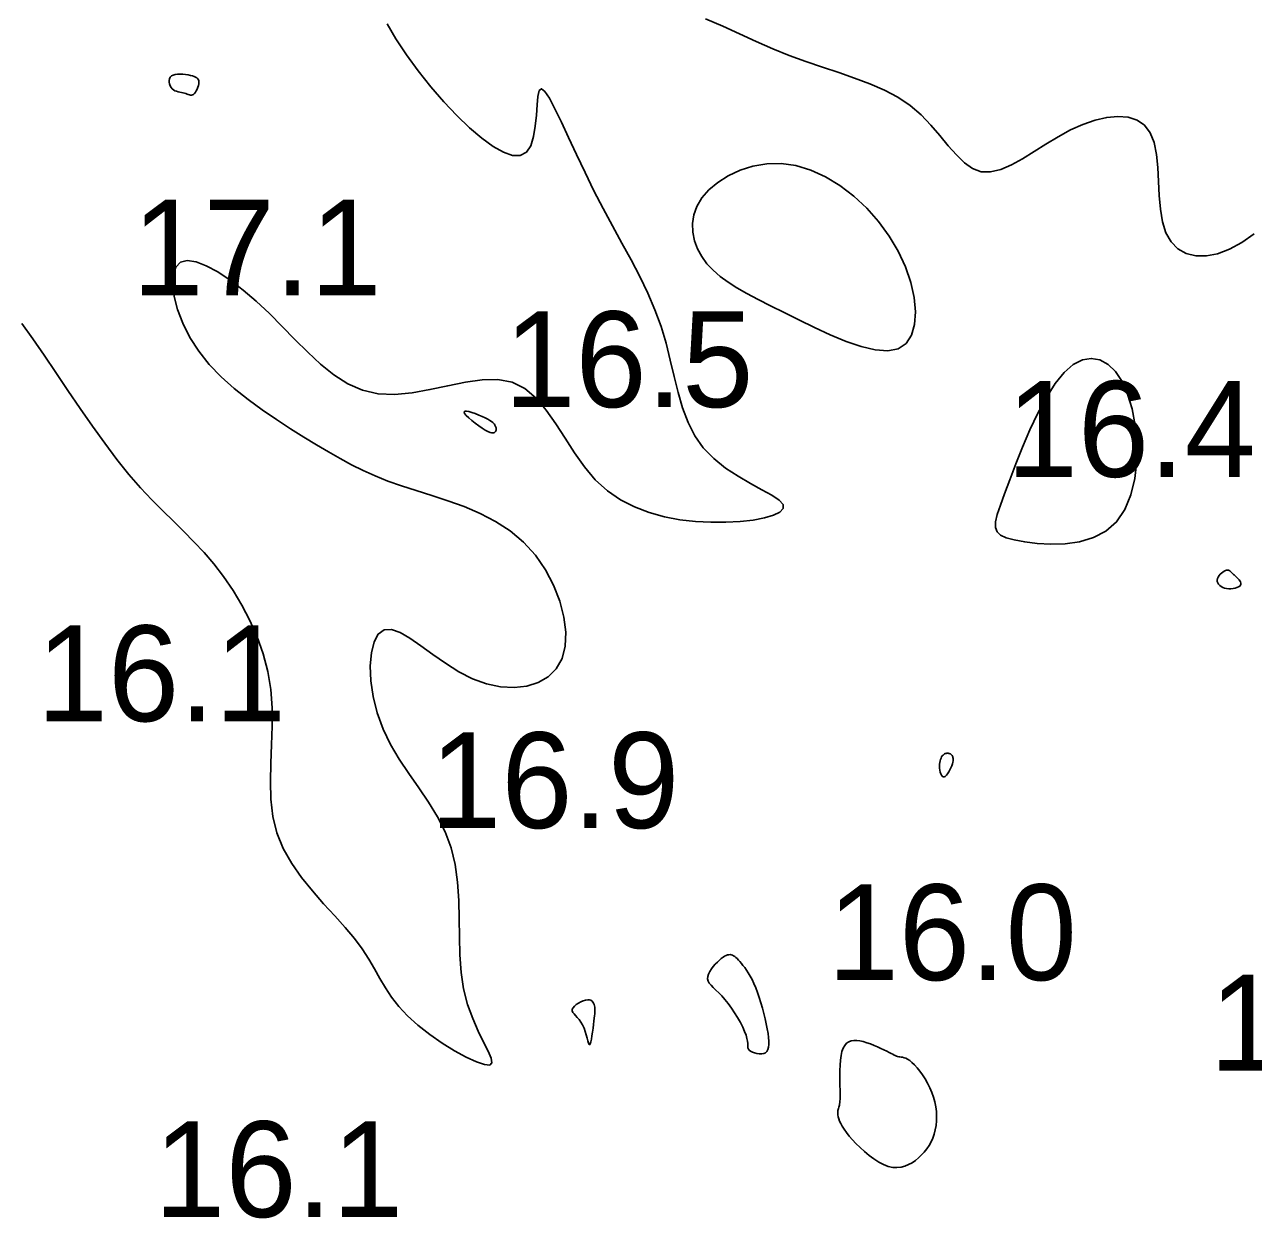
# Model space of a CAD drawing. Extents: x 3040093 to 3056816, y 408076 to 509144.
# Drawn here: x 3046067.9 to 3046132, y 434700.1 to 434762.4 of the extents above; entities that cross this region are included whole.
import ezdxf

# ---------------------------------------------------------------- set-up
doc = ezdxf.new("R2010")
doc.units = 0
doc.layers.add('V-CHAN-CONT-EL17', color=7, linetype='Continuous')
doc.layers.add('V-TOPO-SOUN-0610', color=7, linetype='Continuous')

msp = doc.modelspace()

# ---------------------------------------------------------------- linework, layer by layer
at = {"layer": 'V-CHAN-CONT-EL17'}
for points in [[(3046086.791, 434762.464), (3046087.245, 434761.674), (3046087.793, 434760.846), (3046088.411, 434760.005), (3046089.073, 434759.179), (3046089.755, 434758.393), (3046090.433, 434757.672), (3046091.095, 434757.033), (3046091.728, 434756.491), (3046092.321, 434756.061), (3046092.862, 434755.758), (3046093.34, 434755.597), (3046093.744, 434755.592), (3046094.061, 434755.759), (3046094.287, 434756.101), (3046094.434, 434756.574), (3046094.526, 434757.123), (3046094.581, 434757.694), (3046094.62, 434758.229), (3046094.664, 434758.675), (3046094.733, 434758.976), (3046094.847, 434759.077), (3046095.023, 434758.938), (3046095.259, 434758.578), (3046095.549, 434758.032), (3046095.887, 434757.336), (3046096.266, 434756.525), (3046096.68, 434755.633), (3046097.124, 434754.696), (3046097.591, 434753.748), (3046098.074, 434752.818), (3046098.564, 434751.909), (3046099.052, 434751.016), (3046099.526, 434750.136), (3046099.977, 434749.264), (3046100.395, 434748.396), (3046100.77, 434747.529), (3046101.091, 434746.658), (3046101.355, 434745.782), (3046101.577, 434744.908), (3046101.781, 434744.048), (3046101.988, 434743.213), (3046102.221, 434742.411), (3046102.502, 434741.655), (3046102.852, 434740.955), (3046103.295, 434740.321), (3046103.842, 434739.761), (3046104.463, 434739.27), (3046105.117, 434738.841), (3046105.764, 434738.467), (3046106.362, 434738.14), (3046106.873, 434737.853), (3046107.254, 434737.598), (3046107.466, 434737.369), (3046107.478, 434737.158), (3046107.304, 434736.968), (3046106.968, 434736.802), (3046106.494, 434736.662), (3046105.906, 434736.553), (3046105.228, 434736.477), (3046104.484, 434736.437), (3046103.699, 434736.437), (3046102.893, 434736.48), (3046102.081, 434736.574), (3046101.272, 434736.726), (3046100.478, 434736.946), (3046099.709, 434737.241), (3046098.976, 434737.618), (3046098.289, 434738.088), (3046097.66, 434738.657), (3046097.094, 434739.325), (3046096.575, 434740.063), (3046096.084, 434740.83), (3046095.6, 434741.587), (3046095.102, 434742.297), (3046094.571, 434742.92), (3046093.986, 434743.417), (3046093.326, 434743.749), (3046092.578, 434743.892), (3046091.754, 434743.878), (3046090.874, 434743.754), (3046089.958, 434743.567), (3046089.024, 434743.366), (3046088.092, 434743.195), (3046087.182, 434743.103), (3046086.312, 434743.138), (3046085.497, 434743.332), (3046084.732, 434743.673), (3046084.008, 434744.135), (3046083.314, 434744.692), (3046082.64, 434745.316), (3046081.976, 434745.983), (3046081.314, 434746.667), (3046080.641, 434747.34), (3046079.954, 434747.979), (3046079.264, 434748.565), (3046078.588, 434749.081), (3046077.942, 434749.51), (3046077.344, 434749.835), (3046076.809, 434750.039), (3046076.355, 434750.105), (3046075.997, 434750.015), (3046075.75, 434749.761), (3046075.613, 434749.361), (3046075.584, 434748.842), (3046075.66, 434748.229), (3046075.837, 434747.549), (3046076.113, 434746.829), (3046076.485, 434746.095), (3046076.95, 434745.372), (3046077.502, 434744.684), (3046078.127, 434744.033), (3046078.807, 434743.42), (3046079.526, 434742.843), (3046080.266, 434742.302), (3046081.01, 434741.796), (3046081.741, 434741.325), (3046082.442, 434740.888), (3046083.1, 434740.484), (3046083.725, 434740.111), (3046084.331, 434739.765), (3046084.93, 434739.443), (3046085.537, 434739.142), (3046086.165, 434738.86), (3046086.828, 434738.592), (3046087.54, 434738.337), (3046088.308, 434738.089), (3046089.122, 434737.835), (3046089.961, 434737.561), (3046090.808, 434737.254), (3046091.645, 434736.898), (3046092.453, 434736.481), (3046093.215, 434735.986), (3046093.912, 434735.401), (3046094.528, 434734.717), (3046095.054, 434733.956), (3046095.483, 434733.146), (3046095.808, 434732.313), (3046096.021, 434731.486), (3046096.116, 434730.693), (3046096.085, 434729.961), (3046095.921, 434729.317), (3046095.622, 434728.786), (3046095.203, 434728.371), (3046094.682, 434728.07), (3046094.081, 434727.885), (3046093.417, 434727.812), (3046092.711, 434727.853), (3046091.982, 434728.005), (3046091.25, 434728.269), (3046090.533, 434728.637), (3046089.839, 434729.073), (3046089.177, 434729.538), (3046088.556, 434729.989), (3046087.982, 434730.385), (3046087.465, 434730.684), (3046087.011, 434730.846), (3046086.629, 434730.829), (3046086.325, 434730.604), (3046086.104, 434730.192), (3046085.965, 434729.626), (3046085.911, 434728.938), (3046085.943, 434728.163), (3046086.064, 434727.333), (3046086.275, 434726.482), (3046086.577, 434725.642), (3046086.967, 434724.839), (3046087.425, 434724.068), (3046087.924, 434723.318), (3046088.439, 434722.575), (3046088.943, 434721.829), (3046089.411, 434721.066), (3046089.817, 434720.274), (3046090.134, 434719.442), (3046090.346, 434718.561), (3046090.469, 434717.641), (3046090.529, 434716.696), (3046090.552, 434715.739), (3046090.563, 434714.785), (3046090.588, 434713.846), (3046090.653, 434712.938), (3046090.782, 434712.073), (3046090.993, 434711.265), (3046091.259, 434710.525), (3046091.549, 434709.863), (3046091.827, 434709.291), (3046092.06, 434708.817), (3046092.214, 434708.453), (3046092.254, 434708.209), (3046092.147, 434708.096), (3046091.871, 434708.118), (3046091.449, 434708.264), (3046090.916, 434708.512), (3046090.31, 434708.847), (3046089.664, 434709.248), (3046089.015, 434709.698), (3046088.399, 434710.178), (3046087.85, 434710.669), (3046087.395, 434711.157), (3046087.019, 434711.642), (3046086.699, 434712.127), (3046086.41, 434712.618), (3046086.128, 434713.118), (3046085.829, 434713.631), (3046085.489, 434714.16), (3046085.084, 434714.711), (3046084.599, 434715.286), (3046084.052, 434715.889), (3046083.471, 434716.521), (3046082.885, 434717.186), (3046082.32, 434717.886), (3046081.806, 434718.623), (3046081.368, 434719.4), (3046081.036, 434720.219), (3046080.828, 434721.081), (3046080.724, 434721.981), (3046080.696, 434722.909), (3046080.717, 434723.859), (3046080.757, 434724.822), (3046080.788, 434725.79), (3046080.782, 434726.757), (3046080.711, 434727.713), (3046080.553, 434728.651), (3046080.312, 434729.566), (3046080, 434730.452), (3046079.626, 434731.304), (3046079.202, 434732.116), (3046078.74, 434732.883), (3046078.249, 434733.6), (3046077.742, 434734.26), (3046077.226, 434734.863), (3046076.702, 434735.424), (3046076.169, 434735.96), (3046075.625, 434736.492), (3046075.068, 434737.036), (3046074.497, 434737.613), (3046073.91, 434738.24), (3046073.304, 434738.937), (3046072.681, 434739.715), (3046072.045, 434740.562), (3046071.401, 434741.459), (3046070.755, 434742.386), (3046070.115, 434743.325), (3046069.485, 434744.256), (3046068.871, 434745.159), (3046068.281, 434746.017), (3046067.719, 434746.815)], [(3046132.06, 434751.507), (3046131.415, 434751.041), (3046130.778, 434750.69), (3046130.159, 434750.46), (3046129.569, 434750.348), (3046129.019, 434750.355), (3046128.522, 434750.478), (3046128.088, 434750.718), (3046127.729, 434751.074), (3046127.457, 434751.544), (3046127.277, 434752.123), (3046127.169, 434752.785), (3046127.11, 434753.499), (3046127.072, 434754.234), (3046127.032, 434754.961), (3046126.963, 434755.647), (3046126.84, 434756.263), (3046126.638, 434756.778), (3046126.339, 434757.167), (3046125.948, 434757.433), (3046125.481, 434757.585), (3046124.951, 434757.63), (3046124.37, 434757.578), (3046123.754, 434757.437), (3046123.116, 434757.216), (3046122.469, 434756.923), (3046121.825, 434756.571), (3046121.191, 434756.184), (3046120.57, 434755.792), (3046119.967, 434755.423), (3046119.385, 434755.105), (3046118.83, 434754.867), (3046118.305, 434754.738), (3046117.815, 434754.745), (3046117.361, 434754.909), (3046116.931, 434755.209), (3046116.513, 434755.616), (3046116.091, 434756.099), (3046115.653, 434756.629), (3046115.184, 434757.177), (3046114.67, 434757.713), (3046114.098, 434758.207), (3046113.457, 434758.636), (3046112.755, 434759.009), (3046111.999, 434759.337), (3046111.202, 434759.636), (3046110.372, 434759.918), (3046109.52, 434760.199), (3046108.656, 434760.491), (3046107.789, 434760.809), (3046106.928, 434761.161), (3046106.066, 434761.542), (3046105.198, 434761.939), (3046104.314, 434762.34), (3046103.408, 434762.734)]]:
    msp.add_lwpolyline(points, dxfattribs=at)
for points in [[(3046076.275, 434758.824), (3046076.342, 434758.798), (3046076.404, 434758.773), (3046076.463, 434758.753), (3046076.519, 434758.74), (3046076.572, 434758.738), (3046076.625, 434758.75), (3046076.676, 434758.78), (3046076.727, 434758.829), (3046076.777, 434758.895), (3046076.824, 434758.973), (3046076.866, 434759.06), (3046076.902, 434759.152), (3046076.93, 434759.245), (3046076.948, 434759.334), (3046076.955, 434759.416), (3046076.949, 434759.487), (3046076.93, 434759.549), (3046076.898, 434759.601), (3046076.851, 434759.646), (3046076.79, 434759.684), (3046076.714, 434759.717), (3046076.622, 434759.747), (3046076.515, 434759.773), (3046076.393, 434759.797), (3046076.26, 434759.818), (3046076.121, 434759.832), (3046075.981, 434759.839), (3046075.847, 434759.835), (3046075.723, 434759.82), (3046075.614, 434759.789), (3046075.526, 434759.743), (3046075.463, 434759.679), (3046075.424, 434759.6), (3046075.406, 434759.512), (3046075.408, 434759.418), (3046075.427, 434759.323), (3046075.462, 434759.231), (3046075.509, 434759.147), (3046075.568, 434759.075), (3046075.636, 434759.018), (3046075.711, 434758.974), (3046075.791, 434758.942), (3046075.874, 434758.918), (3046075.959, 434758.899), (3046076.043, 434758.882), (3046076.125, 434758.866), (3046076.203, 434758.847)], [(3046108.913, 434754.83), (3046109.683, 434754.478), (3046110.435, 434754.019), (3046111.156, 434753.467), (3046111.833, 434752.834), (3046112.454, 434752.136), (3046113.006, 434751.384), (3046113.477, 434750.592), (3046113.856, 434749.776), (3046114.136, 434748.96), (3046114.313, 434748.17), (3046114.381, 434747.43), (3046114.336, 434746.768), (3046114.173, 434746.207), (3046113.887, 434745.776), (3046113.472, 434745.498), (3046112.93, 434745.392), (3046112.279, 434745.438), (3046111.546, 434745.609), (3046110.755, 434745.878), (3046109.931, 434746.219), (3046109.1, 434746.602), (3046108.286, 434747.002), (3046107.515, 434747.391), (3046106.806, 434747.748), (3046106.163, 434748.076), (3046105.581, 434748.383), (3046105.058, 434748.68), (3046104.59, 434748.974), (3046104.176, 434749.276), (3046103.811, 434749.594), (3046103.492, 434749.937), (3046103.22, 434750.312), (3046102.999, 434750.716), (3046102.838, 434751.141), (3046102.746, 434751.581), (3046102.73, 434752.031), (3046102.798, 434752.484), (3046102.959, 434752.933), (3046103.221, 434753.372), (3046103.589, 434753.794), (3046104.053, 434754.185), (3046104.6, 434754.531), (3046105.218, 434754.816), (3046105.893, 434755.027), (3046106.613, 434755.148), (3046107.365, 434755.164), (3046108.136, 434755.062)], [(3046122.618, 434744.676), (3046123.094, 434744.918), (3046123.561, 434744.996), (3046124.01, 434744.915), (3046124.433, 434744.682), (3046124.82, 434744.304), (3046125.164, 434743.785), (3046125.456, 434743.134), (3046125.687, 434742.361), (3046125.85, 434741.497), (3046125.934, 434740.579), (3046125.931, 434739.643), (3046125.834, 434738.727), (3046125.632, 434737.866), (3046125.318, 434737.098), (3046124.882, 434736.458), (3046124.323, 434735.974), (3046123.668, 434735.635), (3046122.948, 434735.421), (3046122.197, 434735.312), (3046121.448, 434735.287), (3046120.733, 434735.326), (3046120.086, 434735.41), (3046119.54, 434735.517), (3046119.12, 434735.633), (3046118.822, 434735.77), (3046118.638, 434735.942), (3046118.555, 434736.168), (3046118.563, 434736.463), (3046118.653, 434736.844), (3046118.813, 434737.328), (3046119.033, 434737.93), (3046119.303, 434738.658), (3046119.618, 434739.482), (3046119.971, 434740.364), (3046120.359, 434741.263), (3046120.774, 434742.142), (3046121.213, 434742.961), (3046121.671, 434743.681), (3046122.141, 434744.263)], [(3046090.839, 434742.238), (3046090.925, 434742.242), (3046091.054, 434742.218), (3046091.213, 434742.172), (3046091.39, 434742.11), (3046091.574, 434742.038), (3046091.752, 434741.961), (3046091.913, 434741.886), (3046092.046, 434741.816), (3046092.154, 434741.754), (3046092.239, 434741.697), (3046092.304, 434741.645), (3046092.353, 434741.598), (3046092.39, 434741.555), (3046092.417, 434741.514), (3046092.438, 434741.476), (3046092.455, 434741.44), (3046092.469, 434741.405), (3046092.48, 434741.371), (3046092.487, 434741.338), (3046092.489, 434741.305), (3046092.487, 434741.272), (3046092.48, 434741.239), (3046092.467, 434741.205), (3046092.448, 434741.17), (3046092.42, 434741.139), (3046092.38, 434741.115), (3046092.327, 434741.102), (3046092.256, 434741.104), (3046092.166, 434741.126), (3046092.053, 434741.171), (3046091.914, 434741.244), (3046091.75, 434741.346), (3046091.57, 434741.471), (3046091.385, 434741.61), (3046091.208, 434741.754), (3046091.05, 434741.894), (3046090.922, 434742.021), (3046090.837, 434742.126), (3046090.807, 434742.201)], [(3046131.181, 434733.543), (3046131.231, 434733.492), (3046131.279, 434733.438), (3046131.322, 434733.382), (3046131.355, 434733.324), (3046131.374, 434733.267), (3046131.376, 434733.211), (3046131.356, 434733.157), (3046131.312, 434733.108), (3046131.246, 434733.064), (3046131.164, 434733.026), (3046131.067, 434732.995), (3046130.961, 434732.974), (3046130.85, 434732.962), (3046130.737, 434732.961), (3046130.626, 434732.973), (3046130.521, 434732.997), (3046130.424, 434733.034), (3046130.338, 434733.08), (3046130.264, 434733.136), (3046130.205, 434733.199), (3046130.161, 434733.269), (3046130.136, 434733.342), (3046130.13, 434733.419), (3046130.146, 434733.498), (3046130.181, 434733.575), (3046130.23, 434733.651), (3046130.289, 434733.722), (3046130.356, 434733.786), (3046130.427, 434733.841), (3046130.496, 434733.885), (3046130.562, 434733.917), (3046130.62, 434733.934), (3046130.672, 434733.938), (3046130.717, 434733.932), (3046130.757, 434733.917), (3046130.792, 434733.895), (3046130.824, 434733.87), (3046130.852, 434733.843), (3046130.88, 434733.816), (3046130.906, 434733.79), (3046130.931, 434733.766), (3046130.958, 434733.742), (3046130.986, 434733.718), (3046131.017, 434733.691), (3046131.051, 434733.661), (3046131.089, 434733.627), (3046131.132, 434733.588)], [(3046115.858, 434724.317), (3046115.898, 434724.343), (3046115.938, 434724.361), (3046115.979, 434724.372), (3046116.018, 434724.378), (3046116.055, 434724.379), (3046116.091, 434724.377), (3046116.123, 434724.372), (3046116.152, 434724.364), (3046116.178, 434724.356), (3046116.201, 434724.345), (3046116.221, 434724.331), (3046116.241, 434724.316), (3046116.258, 434724.297), (3046116.275, 434724.276), (3046116.292, 434724.252), (3046116.309, 434724.224), (3046116.324, 434724.192), (3046116.336, 434724.153), (3046116.344, 434724.108), (3046116.347, 434724.054), (3046116.342, 434723.99), (3046116.328, 434723.914), (3046116.304, 434723.826), (3046116.27, 434723.726), (3046116.225, 434723.617), (3046116.174, 434723.507), (3046116.117, 434723.401), (3046116.056, 434723.305), (3046115.995, 434723.225), (3046115.935, 434723.168), (3046115.877, 434723.138), (3046115.825, 434723.141), (3046115.778, 434723.174), (3046115.737, 434723.23), (3046115.703, 434723.306), (3046115.675, 434723.396), (3046115.654, 434723.495), (3046115.641, 434723.599), (3046115.635, 434723.702), (3046115.638, 434723.8), (3046115.648, 434723.891), (3046115.665, 434723.976), (3046115.687, 434724.054), (3046115.715, 434724.124), (3046115.746, 434724.186), (3046115.781, 434724.239), (3046115.819, 434724.283)], [(3046104.239, 434713.653), (3046104.329, 434713.722), (3046104.413, 434713.776), (3046104.49, 434713.817), (3046104.562, 434713.844), (3046104.629, 434713.859), (3046104.694, 434713.862), (3046104.756, 434713.854), (3046104.817, 434713.836), (3046104.878, 434713.806), (3046104.939, 434713.766), (3046105.001, 434713.716), (3046105.067, 434713.654), (3046105.135, 434713.582), (3046105.208, 434713.499), (3046105.287, 434713.405), (3046105.371, 434713.3), (3046105.46, 434713.183), (3046105.554, 434713.051), (3046105.65, 434712.905), (3046105.748, 434712.741), (3046105.847, 434712.559), (3046105.945, 434712.358), (3046106.041, 434712.135), (3046106.134, 434711.89), (3046106.224, 434711.628), (3046106.31, 434711.353), (3046106.39, 434711.072), (3046106.463, 434710.79), (3046106.53, 434710.511), (3046106.589, 434710.241), (3046106.639, 434709.986), (3046106.679, 434709.75), (3046106.708, 434709.535), (3046106.723, 434709.342), (3046106.725, 434709.171), (3046106.71, 434709.024), (3046106.677, 434708.902), (3046106.625, 434708.806), (3046106.551, 434708.737), (3046106.456, 434708.695), (3046106.345, 434708.676), (3046106.224, 434708.679), (3046106.099, 434708.699), (3046105.978, 434708.732), (3046105.867, 434708.776), (3046105.771, 434708.826), (3046105.699, 434708.88), (3046105.653, 434708.934), (3046105.63, 434708.992), (3046105.621, 434709.058), (3046105.619, 434709.137), (3046105.616, 434709.231), (3046105.606, 434709.346), (3046105.581, 434709.486), (3046105.533, 434709.654), (3046105.457, 434709.854), (3046105.356, 434710.078), (3046105.233, 434710.32), (3046105.092, 434710.572), (3046104.937, 434710.826), (3046104.773, 434711.074), (3046104.603, 434711.309), (3046104.432, 434711.522), (3046104.264, 434711.709), (3046104.102, 434711.871), (3046103.952, 434712.014), (3046103.818, 434712.142), (3046103.703, 434712.26), (3046103.613, 434712.372), (3046103.552, 434712.484), (3046103.523, 434712.6), (3046103.531, 434712.722), (3046103.57, 434712.851), (3046103.634, 434712.982), (3046103.719, 434713.113), (3046103.817, 434713.24), (3046103.925, 434713.36), (3046104.034, 434713.471), (3046104.141, 434713.57)], [(3046096.911, 434710.344), (3046096.814, 434710.471), (3046096.717, 434710.581), (3046096.626, 434710.678), (3046096.548, 434710.766), (3046096.489, 434710.848), (3046096.457, 434710.927), (3046096.458, 434711.008), (3046096.497, 434711.091), (3046096.568, 434711.175), (3046096.665, 434711.256), (3046096.78, 434711.332), (3046096.904, 434711.398), (3046097.032, 434711.451), (3046097.155, 434711.488), (3046097.266, 434711.506), (3046097.358, 434711.501), (3046097.433, 434711.477), (3046097.493, 434711.438), (3046097.539, 434711.385), (3046097.573, 434711.324), (3046097.598, 434711.257), (3046097.615, 434711.188), (3046097.627, 434711.121), (3046097.635, 434711.057), (3046097.639, 434710.994), (3046097.639, 434710.927), (3046097.636, 434710.853), (3046097.629, 434710.765), (3046097.619, 434710.662), (3046097.605, 434710.537), (3046097.587, 434710.387), (3046097.566, 434710.211), (3046097.541, 434710.016), (3046097.514, 434709.816), (3046097.485, 434709.623), (3046097.455, 434709.448), (3046097.424, 434709.304), (3046097.394, 434709.202), (3046097.363, 434709.155), (3046097.334, 434709.17), (3046097.304, 434709.24), (3046097.272, 434709.355), (3046097.234, 434709.503), (3046097.19, 434709.672), (3046097.138, 434709.852), (3046097.075, 434710.031), (3046096.999, 434710.198)], [(3046110.603, 434708.984), (3046110.683, 434709.126), (3046110.779, 434709.234), (3046110.891, 434709.311), (3046111.018, 434709.359), (3046111.158, 434709.381), (3046111.312, 434709.381), (3046111.478, 434709.359), (3046111.656, 434709.32), (3046111.841, 434709.265), (3046112.03, 434709.2), (3046112.218, 434709.126), (3046112.401, 434709.048), (3046112.575, 434708.969), (3046112.735, 434708.893), (3046112.877, 434708.822), (3046112.998, 434708.759), (3046113.101, 434708.705), (3046113.188, 434708.66), (3046113.262, 434708.622), (3046113.327, 434708.59), (3046113.387, 434708.566), (3046113.444, 434708.547), (3046113.503, 434708.533), (3046113.565, 434708.524), (3046113.632, 434708.515), (3046113.705, 434708.503), (3046113.785, 434708.482), (3046113.873, 434708.449), (3046113.971, 434708.399), (3046114.078, 434708.329), (3046114.196, 434708.233), (3046114.325, 434708.108), (3046114.462, 434707.957), (3046114.603, 434707.783), (3046114.744, 434707.588), (3046114.882, 434707.377), (3046115.013, 434707.152), (3046115.132, 434706.915), (3046115.236, 434706.671), (3046115.323, 434706.423), (3046115.391, 434706.172), (3046115.44, 434705.92), (3046115.471, 434705.669), (3046115.484, 434705.42), (3046115.479, 434705.177), (3046115.455, 434704.94), (3046115.415, 434704.712), (3046115.357, 434704.494), (3046115.282, 434704.286), (3046115.191, 434704.089), (3046115.087, 434703.901), (3046114.968, 434703.724), (3046114.837, 434703.557), (3046114.694, 434703.401), (3046114.541, 434703.254), (3046114.378, 434703.119), (3046114.205, 434702.998), (3046114.023, 434702.896), (3046113.83, 434702.816), (3046113.627, 434702.763), (3046113.413, 434702.742), (3046113.189, 434702.755), (3046112.954, 434702.808), (3046112.71, 434702.903), (3046112.459, 434703.034), (3046112.206, 434703.195), (3046111.957, 434703.378), (3046111.715, 434703.577), (3046111.485, 434703.785), (3046111.273, 434703.995), (3046111.082, 434704.199), (3046110.916, 434704.392), (3046110.774, 434704.573), (3046110.656, 434704.742), (3046110.558, 434704.898), (3046110.479, 434705.041), (3046110.419, 434705.173), (3046110.374, 434705.292), (3046110.343, 434705.398), (3046110.325, 434705.492), (3046110.317, 434705.576), (3046110.318, 434705.65), (3046110.326, 434705.717), (3046110.34, 434705.779), (3046110.356, 434705.836), (3046110.373, 434705.891), (3046110.39, 434705.945), (3046110.405, 434706.001), (3046110.417, 434706.062), (3046110.427, 434706.134), (3046110.435, 434706.22), (3046110.44, 434706.324), (3046110.442, 434706.452), (3046110.442, 434706.608), (3046110.439, 434706.796), (3046110.435, 434707.018), (3046110.43, 434707.267), (3046110.428, 434707.534), (3046110.43, 434707.81), (3046110.44, 434708.084), (3046110.46, 434708.348), (3046110.492, 434708.592), (3046110.539, 434708.807)]]:
    msp.add_lwpolyline(points, close=True, dxfattribs=at)

# ---------------------------------------------------------------- texts
at = {"layer": 'V-TOPO-SOUN-0610'}
for s, p in [('17.1 ', (3046073.483, 434748.29)), ('16.5 ', (3046092.903, 434742.45)), ('16.4 ', (3046119.143, 434738.81)), ('16.1 ', (3046068.493, 434726.05)), ('16.9 ', (3046089.033, 434720.47)), ('16.0 ', (3046109.793, 434712.53)), ('16.1 ', (3046129.743, 434707.81)), ('16.1 ', (3046074.623, 434700.16))]:
    msp.add_text(s, height=5, dxfattribs=at).set_placement(p)

doc.saveas('drawing.dxf')
